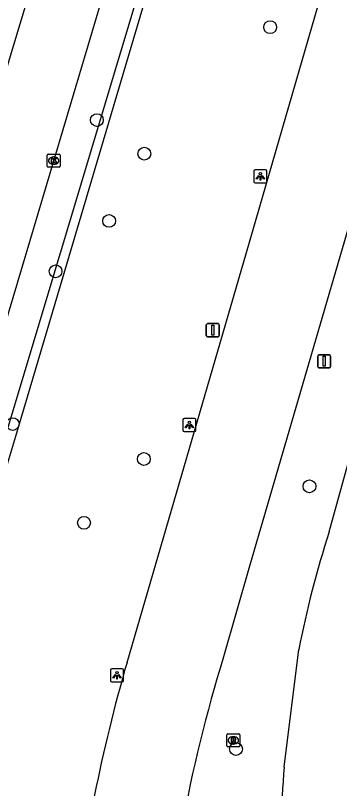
# Model space of a CAD drawing. Extents: x 161084 to 161928, y 385355 to 386522.
# Drawn here: x 161798.8 to 161823.6, y 385434.6 to 385493.7 of the extents above; entities that cross this region are included whole.
import ezdxf

# ---------------------------------------------------------------- set-up
doc = ezdxf.new("R2010")
doc.units = 0
for name, color, linetype in [('IMGEO_Berm_groen', 7, 'Continuous'), ('IMGEO_Boom', 7, 'Continuous'), ('IMGEO_Haag', 7, 'Continuous'), ('IMGEO_Kolk', 7, 'Continuous'), ('IMGEO_Lichtpunt', 7, 'Continuous'), ('IMGEO_Parkeervlak_halfverhard', 7, 'Continuous'), ('IMGEO_Rijbaan_lokaal_open', 7, 'Continuous'), ('IMGEO_Rijbaan_regionaal_gesloten', 7, 'Continuous'), ('IMGEO_Rioolput', 7, 'Continuous'), ('IMGEO_Verkeersbordpaal', 7, 'Continuous')]:
    doc.layers.add(name, color=color, linetype=linetype)

msp = doc.modelspace()

# ---------------------------------------------------------------- linework, layer by layer
at = {"layer": 'IMGEO_Berm_groen'}
for points in [[(161822.781, 385454.189), (161835.448, 385500), (161837.035, 385505.739), (161843.754, 385527.215), (161839.087, 385505.149), (161838.15, 385500), (161837.038, 385493.894), (161843.342, 385492.925)], [(161819.349, 385436.203), (161820.465, 385445.184)]]:
    msp.add_lwpolyline(points, dxfattribs=at)
for centre, radius, start, end in [((161891.887, 385431.615), 72.699, 161.91017, 169.24316), ((161852.618, 385432.799), 33.443, 174.15772, 204.38232)]:
    msp.add_arc(centre, radius, start, end, dxfattribs=at)
at = {"layer": 'IMGEO_Boom'}
for centre in [(161818.271, 385492.812), (161805.03, 385485.703), (161808.654, 385483.131), (161805.965, 385477.988), (161801.874, 385474.13), (161798.601, 385462.441), (161808.623, 385459.769), (161821.275, 385457.682), (161804.042, 385454.886), (161815.658, 385437.582)]:
    msp.add_circle(centre, 0.489, dxfattribs=at)
at = {"layer": 'IMGEO_Haag'}
msp.add_lwpolyline([(161812.346, 385507.5), (161811.521, 385504.432), (161798.811, 385461.495)], dxfattribs=at)
msp.add_arc((161845.237, 385446.697), 48.727, 162.32032, 172.36119, dxfattribs=at)
at = {"layer": 'IMGEO_Kolk'}
for p, q in [((161801.233, 385482.173), (161801.233, 385483.025)), ((161801.308, 385483.099), (161802.16, 385483.099)), ((161801.721, 385482.879), (161801.746, 385482.879)), ((161802.234, 385483.025), (161802.234, 385482.173)), ((161801.744, 385482.319), (161801.719, 385482.319)), ((161802.16, 385482.099), (161801.308, 385482.099))]:
    msp.add_line(p, q, dxfattribs=at)
for points in [[(161801.233, 385482.173), (161801.233, 385483.025)], [(161801.308, 385483.099), (161802.16, 385483.099)], [(161801.554, 385482.799), (161801.677, 385482.799), (161801.677, 385482.648), (161801.807, 385482.799), (161801.971, 385482.799), (161801.825, 385482.648), (161801.978, 385482.399), (161801.826, 385482.399), (161801.741, 385482.563), (161801.677, 385482.496), (161801.677, 385482.399), (161801.554, 385482.399), (161801.554, 385482.799)], [(161802.234, 385483.025), (161802.234, 385482.173)], [(161802.16, 385482.099), (161801.308, 385482.099)]]:
    msp.add_lwpolyline(points, dxfattribs=at)
for centre, start, end in [((161801.31, 385483.023), 91.55205, 178.44795), ((161801.31, 385483.023), 91.55205, 178.44795), ((161802.158, 385483.023), 1.55205, 88.44795), ((161802.158, 385483.023), 1.55205, 88.44795), ((161801.31, 385482.175), 181.55205, 268.44795), ((161801.31, 385482.175), 181.55205, 268.44795), ((161802.158, 385482.175), 271.55205, 358.44795), ((161802.158, 385482.175), 271.55205, 358.44795)]:
    msp.add_arc(centre, 0.0765, start, end, dxfattribs=at)
for centre, major_axis, ratio, start_param, end_param in [((161801.72, 385482.599), (-0.387, 0.002), 0.722429, 4.712389, 7.853982), ((161801.745, 385482.599), (-0.39, 0.002), 0.717154, 1.570796, 4.712389)]:
    msp.add_ellipse(centre, major_axis=major_axis, ratio=ratio, start_param=start_param, end_param=end_param, dxfattribs=at)
at = {"layer": 'IMGEO_Lichtpunt'}
for p, q in [((161817.026, 385481.803), (161817.026, 385480.996)), ((161817.026, 385481.803), (161817.026, 385480.996)), ((161817.928, 385481.898), (161817.12, 385481.898)), ((161817.928, 385481.898), (161817.12, 385481.898)), ((161818.022, 385480.996), (161818.022, 385481.803)), ((161818.022, 385480.996), (161818.022, 385481.803)), ((161817.12, 385480.902), (161817.928, 385480.902)), ((161817.12, 385480.902), (161817.928, 385480.902)), ((161811.598, 385462.776), (161811.598, 385461.969)), ((161811.598, 385462.776), (161811.598, 385461.969)), ((161812.5, 385462.871), (161811.692, 385462.871)), ((161812.5, 385462.871), (161811.692, 385462.871)), ((161812.594, 385461.969), (161812.594, 385462.776)), ((161812.594, 385461.969), (161812.594, 385462.776)), ((161811.692, 385461.875), (161812.5, 385461.875)), ((161811.692, 385461.875), (161812.5, 385461.875)), ((161806.97, 385443.717), (161806.162, 385443.717)), ((161806.97, 385443.717), (161806.162, 385443.717)), ((161806.068, 385443.622), (161806.068, 385442.815)), ((161806.068, 385443.622), (161806.068, 385442.815)), ((161807.064, 385442.815), (161807.064, 385443.622)), ((161807.064, 385442.815), (161807.064, 385443.622)), ((161806.162, 385442.721), (161806.97, 385442.721)), ((161806.162, 385442.721), (161806.97, 385442.721))]:
    msp.add_line(p, q, dxfattribs=at)
for points in [[(161817.4, 385481.467), (161817.439, 385481.439), (161817.251, 385481.177), (161817.213, 385481.204), (161817.4, 385481.467)], [(161817.502, 385481.419), (161817.549, 385481.419), (161817.549, 385481.097), (161817.502, 385481.097), (161817.502, 385481.419)], [(161817.612, 385481.439), (161817.65, 385481.466), (161817.837, 385481.204), (161817.798, 385481.176), (161817.612, 385481.439)], [(161811.972, 385462.44), (161812.011, 385462.412), (161811.823, 385462.15), (161811.785, 385462.177), (161811.972, 385462.44)], [(161812.074, 385462.392), (161812.121, 385462.392), (161812.121, 385462.07), (161812.074, 385462.07), (161812.074, 385462.392)], [(161812.184, 385462.412), (161812.222, 385462.439), (161812.409, 385462.177), (161812.37, 385462.149), (161812.184, 385462.412)], [(161806.442, 385443.286), (161806.481, 385443.258), (161806.293, 385442.996), (161806.255, 385443.023), (161806.442, 385443.286)], [(161806.544, 385443.238), (161806.591, 385443.238), (161806.591, 385442.916), (161806.544, 385442.916), (161806.544, 385443.238)], [(161806.654, 385443.258), (161806.692, 385443.285), (161806.879, 385443.023), (161806.84, 385442.995), (161806.654, 385443.258)]]:
    msp.add_lwpolyline(points, dxfattribs=at)
for centre in [(161817.525, 385481.601), (161812.097, 385462.574), (161806.567, 385443.42)]:
    msp.add_circle(centre, 0.0994, dxfattribs=at)
for centre, start, end in [((161817.12, 385481.803), 90, 180), ((161817.12, 385481.803), 90, 180), ((161817.928, 385481.803), 0, 90), ((161817.928, 385481.803), 0, 90), ((161817.12, 385480.996), 180, 270), ((161817.12, 385480.996), 180, 270), ((161817.928, 385480.996), 270, 0), ((161817.928, 385480.996), 270, 360), ((161811.692, 385462.776), 90, 180), ((161811.692, 385462.776), 90, 180), ((161812.5, 385462.776), 0, 90), ((161812.5, 385462.776), 0, 90), ((161811.692, 385461.969), 180, 270), ((161811.692, 385461.969), 180, 270), ((161812.5, 385461.969), 270, 0), ((161812.5, 385461.969), 270, 360), ((161806.162, 385443.622), 90, 180), ((161806.162, 385443.622), 90, 180), ((161806.97, 385443.622), 0, 90), ((161806.97, 385443.622), 0, 90), ((161806.162, 385442.815), 180, 270), ((161806.162, 385442.815), 180, 270), ((161806.97, 385442.815), 270, 0), ((161806.97, 385442.815), 270, 360)]:
    msp.add_arc(centre, 0.0946, start, end, dxfattribs=at)
at = {"layer": 'IMGEO_Parkeervlak_halfverhard'}
msp.add_lwpolyline([(161809.278, 385507.807), (161811.662, 385507.009), (161811.373, 385506.043), (161797.7, 385460.383), (161796.639, 385454.675), (161796.524, 385453.656), (161794.038, 385453.594)], dxfattribs=at)
at = {"layer": 'IMGEO_Rijbaan_lokaal_open'}
for points in [[(161790.324, 385434.924), (161789.704, 385438.084), (161788.44, 385447.473), (161788.351, 385450.59), (161788.558, 385454.793), (161789.139, 385458.96), (161790.091, 385463.059), (161800.149, 385496.305), (161801.247, 385500), (161803.895, 385509.219)], [(161794.175, 385455.066), (161794.324, 385456.287), (161796.052, 385463.546), (161806.92, 385500), (161808.984, 385506.835), (161809.278, 385507.807)]]:
    msp.add_lwpolyline(points, dxfattribs=at)
at = {"layer": 'IMGEO_Rijbaan_regionaal_gesloten'}
for points in [[(161807.334, 385444.205), (161816.46, 385475.565), (161825.937, 385508.321), (161833.827, 385535.456), (161836.734, 385545.396), (161839.108, 385553.571), (161841.679, 385562.444), (161842.803, 385566.78)], [(161847.045, 385555.554), (161845.97, 385551.853), (161843.024, 385541.831), (161840.634, 385533.683), (161816.691, 385451.577), (161814.707, 385444.64)]]:
    msp.add_lwpolyline(points, dxfattribs=at)
for centre, radius, start, end in [((161929.841, 385409.507), 120.375, 163.03043, 175.84008), ((161921.548, 385410.938), 118.96, 163.76093, 173.81644)]:
    msp.add_arc(centre, radius, start, end, dxfattribs=at)
at = {"layer": 'IMGEO_Rioolput'}
for p, q in [((161814.956, 385437.814), (161814.956, 385438.666)), ((161815.031, 385438.74), (161815.883, 385438.74)), ((161815.444, 385438.52), (161815.469, 385438.52)), ((161815.957, 385438.666), (161815.957, 385437.814)), ((161815.467, 385437.96), (161815.442, 385437.96)), ((161815.883, 385437.74), (161815.031, 385437.74))]:
    msp.add_line(p, q, dxfattribs=at)
for points in [[(161814.956, 385437.814), (161814.956, 385438.666)], [(161815.031, 385438.74), (161815.883, 385438.74)], [(161815.545, 385438.438), (161815.293, 385438.44), (161815.293, 385438.04)], [(161815.957, 385438.666), (161815.957, 385437.814)], [(161815.293, 385438.04), (161815.417, 385438.04), (161815.417, 385438.202), (161815.428, 385438.202)], [(161815.471, 385438.359), (161815.417, 385438.359), (161815.417, 385438.278)], [(161815.417, 385438.278), (161815.469, 385438.278)], [(161815.475, 385438.173), (161815.546, 385438.04), (161815.686, 385438.04), (161815.621, 385438.166)], [(161815.883, 385437.74), (161815.031, 385437.74)]]:
    msp.add_lwpolyline(points, dxfattribs=at)
for centre, radius, start, end in [((161815.033, 385438.664), 0.0765, 91.55205, 178.44795), ((161815.033, 385438.664), 0.0765, 91.55205, 178.44795), ((161815.544, 385438.328), 0.109, 350.36119, 89.41601), ((161815.881, 385438.664), 0.0765, 1.55205, 88.44795), ((161815.881, 385438.664), 0.0765, 1.55205, 88.44795), ((161815.033, 385437.816), 0.0765, 181.55205, 268.44795), ((161815.033, 385437.816), 0.0765, 181.55205, 268.44795), ((161815.427, 385438.149), 0.0533, 26.02933, 88.69889), ((161815.453, 385438.467), 0.19, 274.7715, 282.96867), ((161815.477, 385438.263), 0.0964, 77.00612, 93.18647), ((161815.491, 385438.32), 0.0378, 276.66336, 79.67722), ((161815.542, 385438.328), 0.112, 277.58423, 350.98172), ((161815.526, 385438.113), 0.108, 29.51342, 73.79051), ((161815.881, 385437.816), 0.0765, 271.55205, 358.44795), ((161815.881, 385437.816), 0.0765, 271.55205, 358.44795)]:
    msp.add_arc(centre, radius, start, end, dxfattribs=at)
for centre, major_axis, ratio, start_param, end_param in [((161815.443, 385438.24), (-0.387, 0.002), 0.722429, 4.712389, 7.853982), ((161815.468, 385438.24), (-0.39, 0.002), 0.717154, 1.570796, 4.712389)]:
    msp.add_ellipse(centre, major_axis=major_axis, ratio=ratio, start_param=start_param, end_param=end_param, dxfattribs=at)
at = {"layer": 'IMGEO_Verkeersbordpaal'}
for p, q in [((161813.394, 385469.226), (161813.394, 385470.026)), ((161813.394, 385470.026), (161813.394, 385469.226)), ((161813.494, 385470.126), (161814.284, 385470.126)), ((161814.284, 385470.126), (161813.494, 385470.126)), ((161814.384, 385470.026), (161814.384, 385469.226)), ((161814.384, 385469.226), (161814.384, 385470.026)), ((161814.284, 385469.126), (161813.494, 385469.126)), ((161813.494, 385469.126), (161814.284, 385469.126)), ((161821.903, 385466.851), (161821.903, 385467.651)), ((161821.903, 385467.651), (161821.903, 385466.851)), ((161822.003, 385467.751), (161822.793, 385467.751)), ((161822.793, 385467.751), (161822.003, 385467.751)), ((161822.893, 385467.651), (161822.893, 385466.851)), ((161822.893, 385466.851), (161822.893, 385467.651)), ((161822.793, 385466.751), (161822.003, 385466.751)), ((161822.003, 385466.751), (161822.793, 385466.751))]:
    msp.add_line(p, q, dxfattribs=at)
for points in [[(161813.814, 385470.001), (161813.964, 385470.001), (161813.964, 385469.251), (161813.814, 385469.251), (161813.814, 385470.001)], [(161822.323, 385467.626), (161822.473, 385467.626), (161822.473, 385466.876), (161822.323, 385466.876), (161822.323, 385467.626)]]:
    msp.add_lwpolyline(points, dxfattribs=at)
for centre, start, end in [((161813.494, 385470.026), 90, 180), ((161813.494, 385470.026), 90, 180), ((161814.284, 385470.026), 0, 90), ((161814.284, 385470.026), 360, 90), ((161813.494, 385469.226), 180, 270), ((161813.494, 385469.226), 180, 270), ((161814.284, 385469.226), 270, 0), ((161814.284, 385469.226), 270, 0), ((161822.003, 385467.651), 90, 180), ((161822.003, 385467.651), 90, 180), ((161822.793, 385467.651), 0, 90), ((161822.793, 385467.651), 360, 90), ((161822.003, 385466.851), 180, 270), ((161822.003, 385466.851), 180, 270), ((161822.793, 385466.851), 270, 0), ((161822.793, 385466.851), 270, 0)]:
    msp.add_arc(centre, 0.1, start, end, dxfattribs=at)

doc.saveas('drawing.dxf')
